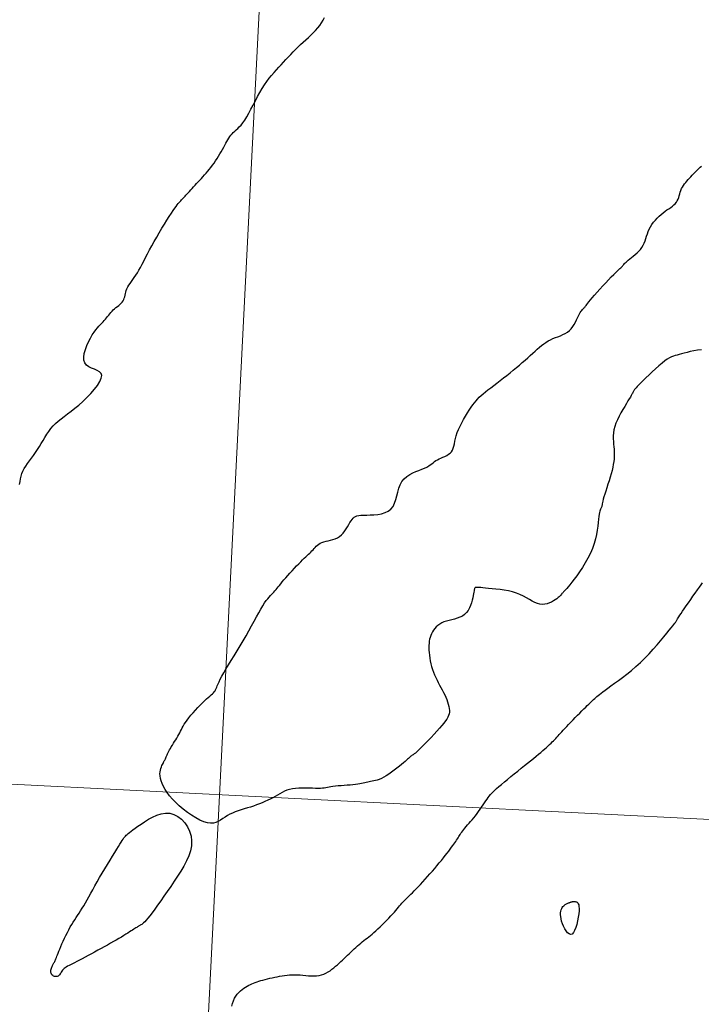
# Model space of a CAD drawing. Header units: millimetres. Extents: x 32690613 to 32693367, y 5343692 to 5344708.
# Tile 535 of 656: x 32692436 to 32692453, y 5344473 to 5344498. Entities that reach past the tile are written whole.
import ezdxf

# ---------------------------------------------------------------- set-up
doc = ezdxf.new("R2010")
doc.units = ezdxf.units.MM
doc.header["$LTSCALE"] = 20
doc.layers.get('0').update_dxf_attribs({"lineweight": 18})
doc.layers.get('Defpoints').update_dxf_attribs({"color": 11, "lineweight": 18})
for name, color, linetype in [('02-DGM_HL_493.00', 102, 'Continuous'), ('02-DGM_HL_493.50', 112, 'Continuous'), ('02-DGM_HL_494.00', 122, 'Continuous')]:
    doc.layers.add(name, color=color, linetype=linetype)

# ---------------------------------------------------------------- blocks, each defined once
blk = doc.blocks.new('A$C78070446')
for p, q in [((4469733.773, 5343068.963), (4469667.482, 5342330.093)), ((4469505.561, 5343027.116), (4470255.144, 5342959.865))]:
    blk.add_line(p, q)

msp = doc.modelspace()

# ---------------------------------------------------------------- linework, layer by layer
at = {"layer": '02-DGM_HL_493.00', "elevation": 493, "flags": 128}
msp.add_lwpolyline([(32692452.821, 5344489.291), (32692452.722, 5344489.281), (32692452.629, 5344489.265), (32692452.542, 5344489.246), (32692452.461, 5344489.225), (32692452.388, 5344489.205), (32692452.322, 5344489.187), (32692452.264, 5344489.172), (32692452.211, 5344489.16), (32692452.163, 5344489.147), (32692452.116, 5344489.133), (32692452.068, 5344489.114), (32692452.017, 5344489.088), (32692451.961, 5344489.055), (32692451.898, 5344489.01), (32692451.827, 5344488.954), (32692451.748, 5344488.888), (32692451.665, 5344488.815), (32692451.582, 5344488.739), (32692451.499, 5344488.662), (32692451.421, 5344488.587), (32692451.35, 5344488.518), (32692451.289, 5344488.457), (32692451.239, 5344488.407), (32692451.201, 5344488.366), (32692451.171, 5344488.334), (32692451.149, 5344488.309), (32692451.134, 5344488.289), (32692451.122, 5344488.273), (32692451.114, 5344488.258), (32692451.106, 5344488.244), (32692451.099, 5344488.229), (32692451.09, 5344488.212), (32692451.079, 5344488.192), (32692451.065, 5344488.167), (32692451.048, 5344488.136), (32692451.027, 5344488.099), (32692451, 5344488.054), (32692450.967, 5344487.999), (32692450.928, 5344487.935), (32692450.884, 5344487.863), (32692450.837, 5344487.784), (32692450.789, 5344487.7), (32692450.743, 5344487.614), (32692450.701, 5344487.525), (32692450.664, 5344487.438), (32692450.634, 5344487.352), (32692450.613, 5344487.27), (32692450.601, 5344487.192), (32692450.595, 5344487.118), (32692450.594, 5344487.046), (32692450.598, 5344486.977), (32692450.603, 5344486.91), (32692450.609, 5344486.845), (32692450.615, 5344486.782), (32692450.619, 5344486.72), (32692450.62, 5344486.659), (32692450.619, 5344486.597), (32692450.615, 5344486.533), (32692450.607, 5344486.468), (32692450.597, 5344486.399), (32692450.582, 5344486.325), (32692450.564, 5344486.247), (32692450.541, 5344486.163), (32692450.516, 5344486.075), (32692450.488, 5344485.985), (32692450.46, 5344485.895), (32692450.432, 5344485.807), (32692450.405, 5344485.724), (32692450.381, 5344485.647), (32692450.36, 5344485.579), (32692450.344, 5344485.521), (32692450.332, 5344485.472), (32692450.323, 5344485.432), (32692450.316, 5344485.399), (32692450.312, 5344485.372), (32692450.307, 5344485.349), (32692450.304, 5344485.331), (32692450.299, 5344485.315), (32692450.293, 5344485.3), (32692450.285, 5344485.285), (32692450.277, 5344485.268), (32692450.268, 5344485.246), (32692450.259, 5344485.219), (32692450.25, 5344485.183), (32692450.241, 5344485.138), (32692450.232, 5344485.082), (32692450.225, 5344485.013), (32692450.216, 5344484.931), (32692450.206, 5344484.84), (32692450.192, 5344484.739), (32692450.173, 5344484.631), (32692450.147, 5344484.517), (32692450.114, 5344484.399), (32692450.071, 5344484.277), (32692450.017, 5344484.154), (32692449.955, 5344484.032), (32692449.888, 5344483.912), (32692449.817, 5344483.796), (32692449.745, 5344483.688), (32692449.675, 5344483.587), (32692449.609, 5344483.497), (32692449.551, 5344483.42), (32692449.501, 5344483.357), (32692449.459, 5344483.307), (32692449.425, 5344483.267), (32692449.397, 5344483.237), (32692449.375, 5344483.213), (32692449.356, 5344483.194), (32692449.34, 5344483.179), (32692449.326, 5344483.164), (32692449.313, 5344483.149), (32692449.3, 5344483.134), (32692449.286, 5344483.117), (32692449.27, 5344483.098), (32692449.251, 5344483.079), (32692449.228, 5344483.057), (32692449.201, 5344483.033), (32692449.168, 5344483.007), (32692449.13, 5344482.979), (32692449.085, 5344482.95), (32692449.036, 5344482.922), (32692448.983, 5344482.898), (32692448.926, 5344482.878), (32692448.866, 5344482.865), (32692448.805, 5344482.86), (32692448.742, 5344482.866), (32692448.679, 5344482.883), (32692448.614, 5344482.91), (32692448.547, 5344482.944), (32692448.477, 5344482.984), (32692448.403, 5344483.026), (32692448.324, 5344483.069), (32692448.239, 5344483.11), (32692448.148, 5344483.147), (32692448.049, 5344483.177), (32692447.946, 5344483.202), (32692447.84, 5344483.222), (32692447.735, 5344483.238), (32692447.632, 5344483.25), (32692447.535, 5344483.259), (32692447.446, 5344483.267), (32692447.368, 5344483.273), (32692447.303, 5344483.279), (32692447.25, 5344483.285), (32692447.207, 5344483.289), (32692447.174, 5344483.292), (32692447.149, 5344483.293), (32692447.13, 5344483.293), (32692447.116, 5344483.29), (32692447.106, 5344483.285), (32692447.098, 5344483.276), (32692447.092, 5344483.265), (32692447.087, 5344483.249), (32692447.083, 5344483.228), (32692447.079, 5344483.202), (32692447.073, 5344483.17), (32692447.067, 5344483.13), (32692447.058, 5344483.083), (32692447.047, 5344483.029), (32692447.032, 5344482.968), (32692447.013, 5344482.903), (32692446.99, 5344482.837), (32692446.962, 5344482.773), (32692446.927, 5344482.711), (32692446.886, 5344482.655), (32692446.838, 5344482.606), (32692446.783, 5344482.567), (32692446.721, 5344482.536), (32692446.655, 5344482.512), (32692446.586, 5344482.492), (32692446.517, 5344482.475), (32692446.448, 5344482.458), (32692446.381, 5344482.44), (32692446.319, 5344482.419), (32692446.262, 5344482.393), (32692446.211, 5344482.364), (32692446.166, 5344482.33), (32692446.125, 5344482.292), (32692446.089, 5344482.253), (32692446.058, 5344482.21), (32692446.03, 5344482.167), (32692446.007, 5344482.122), (32692445.987, 5344482.076), (32692445.97, 5344482.03), (32692445.957, 5344481.982), (32692445.947, 5344481.933), (32692445.941, 5344481.881), (32692445.937, 5344481.827), (32692445.936, 5344481.77), (32692445.938, 5344481.709), (32692445.943, 5344481.645), (32692445.95, 5344481.578), (32692445.96, 5344481.508), (32692445.973, 5344481.437), (32692445.989, 5344481.365), (32692446.008, 5344481.293), (32692446.03, 5344481.221), (32692446.054, 5344481.151), (32692446.082, 5344481.082), (32692446.112, 5344481.016), (32692446.144, 5344480.951), (32692446.176, 5344480.887), (32692446.21, 5344480.824), (32692446.243, 5344480.762), (32692446.276, 5344480.701), (32692446.308, 5344480.639), (32692446.337, 5344480.578), (32692446.365, 5344480.517), (32692446.389, 5344480.457), (32692446.411, 5344480.399), (32692446.429, 5344480.342), (32692446.443, 5344480.287), (32692446.452, 5344480.235), (32692446.456, 5344480.187), (32692446.455, 5344480.141), (32692446.449, 5344480.098), (32692446.436, 5344480.056), (32692446.416, 5344480.013), (32692446.39, 5344479.968), (32692446.355, 5344479.919), (32692446.313, 5344479.865), (32692446.263, 5344479.804), (32692446.204, 5344479.735), (32692446.139, 5344479.661), (32692446.069, 5344479.584), (32692445.996, 5344479.505), (32692445.924, 5344479.428), (32692445.854, 5344479.354), (32692445.788, 5344479.287), (32692445.728, 5344479.228), (32692445.677, 5344479.179), (32692445.633, 5344479.14), (32692445.596, 5344479.109), (32692445.565, 5344479.085), (32692445.539, 5344479.066), (32692445.517, 5344479.051), (32692445.499, 5344479.038), (32692445.483, 5344479.027), (32692445.468, 5344479.016), (32692445.454, 5344479.004), (32692445.438, 5344478.99), (32692445.42, 5344478.973), (32692445.398, 5344478.953), (32692445.372, 5344478.929), (32692445.338, 5344478.899), (32692445.298, 5344478.864), (32692445.249, 5344478.822), (32692445.192, 5344478.775), (32692445.13, 5344478.726), (32692445.065, 5344478.675), (32692444.997, 5344478.624), (32692444.929, 5344478.577), (32692444.862, 5344478.533), (32692444.799, 5344478.496), (32692444.74, 5344478.466), (32692444.686, 5344478.443), (32692444.635, 5344478.425), (32692444.588, 5344478.413), (32692444.545, 5344478.403), (32692444.504, 5344478.396), (32692444.465, 5344478.39), (32692444.428, 5344478.384), (32692444.392, 5344478.377), (32692444.357, 5344478.368), (32692444.32, 5344478.36), (32692444.282, 5344478.35), (32692444.24, 5344478.341), (32692444.194, 5344478.332), (32692444.142, 5344478.323), (32692444.083, 5344478.315), (32692444.017, 5344478.308), (32692443.946, 5344478.301), (32692443.871, 5344478.295), (32692443.794, 5344478.29), (32692443.718, 5344478.284), (32692443.645, 5344478.278), (32692443.577, 5344478.272), (32692443.515, 5344478.265), (32692443.462, 5344478.257), (32692443.416, 5344478.249), (32692443.374, 5344478.24), (32692443.334, 5344478.232), (32692443.293, 5344478.225), (32692443.249, 5344478.22), (32692443.2, 5344478.216), (32692443.142, 5344478.214), (32692443.075, 5344478.215), (32692442.999, 5344478.218), (32692442.917, 5344478.221), (32692442.831, 5344478.224), (32692442.743, 5344478.225), (32692442.656, 5344478.223), (32692442.572, 5344478.217), (32692442.492, 5344478.207), (32692442.418, 5344478.191), (32692442.351, 5344478.169), (32692442.288, 5344478.143), (32692442.228, 5344478.114), (32692442.17, 5344478.082), (32692442.112, 5344478.049), (32692442.055, 5344478.015), (32692441.995, 5344477.981), (32692441.932, 5344477.948), (32692441.866, 5344477.916), (32692441.798, 5344477.885), (32692441.728, 5344477.854), (32692441.655, 5344477.825), (32692441.581, 5344477.798), (32692441.506, 5344477.771), (32692441.429, 5344477.745), (32692441.352, 5344477.721), (32692441.274, 5344477.696), (32692441.197, 5344477.672), (32692441.122, 5344477.647), (32692441.048, 5344477.621), (32692440.978, 5344477.593), (32692440.91, 5344477.562), (32692440.847, 5344477.528), (32692440.788, 5344477.491), (32692440.731, 5344477.452), (32692440.676, 5344477.415), (32692440.619, 5344477.382), (32692440.56, 5344477.356), (32692440.495, 5344477.339), (32692440.424, 5344477.335), (32692440.344, 5344477.345), (32692440.253, 5344477.372), (32692440.155, 5344477.415), (32692440.051, 5344477.47), (32692439.944, 5344477.536), (32692439.837, 5344477.61), (32692439.733, 5344477.69), (32692439.633, 5344477.774), (32692439.542, 5344477.859), (32692439.46, 5344477.944), (32692439.389, 5344478.027), (32692439.327, 5344478.109), (32692439.275, 5344478.188), (32692439.233, 5344478.264), (32692439.199, 5344478.337), (32692439.174, 5344478.405), (32692439.157, 5344478.47), (32692439.148, 5344478.529), (32692439.145, 5344478.584), (32692439.149, 5344478.635), (32692439.157, 5344478.68), (32692439.168, 5344478.722), (32692439.181, 5344478.759), (32692439.196, 5344478.793), (32692439.21, 5344478.822), (32692439.223, 5344478.848), (32692439.234, 5344478.871), (32692439.245, 5344478.892), (32692439.255, 5344478.911), (32692439.264, 5344478.929), (32692439.274, 5344478.947), (32692439.283, 5344478.966), (32692439.292, 5344478.987), (32692439.302, 5344479.009), (32692439.313, 5344479.033), (32692439.324, 5344479.06), (32692439.337, 5344479.089), (32692439.352, 5344479.12), (32692439.368, 5344479.153), (32692439.387, 5344479.189), (32692439.408, 5344479.227), (32692439.432, 5344479.267), (32692439.458, 5344479.31), (32692439.486, 5344479.354), (32692439.514, 5344479.398), (32692439.542, 5344479.443), (32692439.57, 5344479.488), (32692439.596, 5344479.533), (32692439.621, 5344479.576), (32692439.643, 5344479.618), (32692439.664, 5344479.659), (32692439.685, 5344479.701), (32692439.707, 5344479.743), (32692439.731, 5344479.787), (32692439.759, 5344479.834), (32692439.792, 5344479.884), (32692439.831, 5344479.938), (32692439.877, 5344479.998), (32692439.928, 5344480.061), (32692439.984, 5344480.126), (32692440.043, 5344480.192), (32692440.103, 5344480.256), (32692440.162, 5344480.318), (32692440.219, 5344480.376), (32692440.273, 5344480.429), (32692440.321, 5344480.474), (32692440.365, 5344480.514), (32692440.404, 5344480.548), (32692440.439, 5344480.578), (32692440.469, 5344480.605), (32692440.495, 5344480.631), (32692440.517, 5344480.656), (32692440.536, 5344480.681), (32692440.551, 5344480.707), (32692440.565, 5344480.737), (32692440.579, 5344480.77), (32692440.594, 5344480.809), (32692440.613, 5344480.855), (32692440.637, 5344480.909), (32692440.667, 5344480.972), (32692440.706, 5344481.046), (32692440.755, 5344481.132), (32692440.812, 5344481.228), (32692440.876, 5344481.333), (32692440.946, 5344481.446), (32692441.019, 5344481.565), (32692441.095, 5344481.689), (32692441.171, 5344481.815), (32692441.246, 5344481.943), (32692441.319, 5344482.071), (32692441.39, 5344482.197), (32692441.457, 5344482.319), (32692441.522, 5344482.437), (32692441.583, 5344482.549), (32692441.64, 5344482.652), (32692441.694, 5344482.746), (32692441.744, 5344482.828), (32692441.789, 5344482.898), (32692441.831, 5344482.957), (32692441.87, 5344483.007), (32692441.905, 5344483.049), (32692441.938, 5344483.085), (32692441.968, 5344483.117), (32692441.997, 5344483.147), (32692442.024, 5344483.175), (32692442.05, 5344483.205), (32692442.077, 5344483.235), (32692442.103, 5344483.268), (32692442.131, 5344483.304), (32692442.162, 5344483.342), (32692442.195, 5344483.383), (32692442.232, 5344483.429), (32692442.274, 5344483.479), (32692442.322, 5344483.534), (32692442.373, 5344483.592), (32692442.427, 5344483.652), (32692442.484, 5344483.713), (32692442.54, 5344483.774), (32692442.596, 5344483.833), (32692442.65, 5344483.889), (32692442.701, 5344483.94), (32692442.748, 5344483.986), (32692442.79, 5344484.027), (32692442.829, 5344484.063), (32692442.865, 5344484.097), (32692442.898, 5344484.127), (32692442.928, 5344484.157), (32692442.957, 5344484.185), (32692442.984, 5344484.214), (32692443.011, 5344484.243), (32692443.037, 5344484.272), (32692443.064, 5344484.302), (32692443.092, 5344484.33), (32692443.123, 5344484.357), (32692443.157, 5344484.383), (32692443.195, 5344484.405), (32692443.238, 5344484.425), (32692443.287, 5344484.441), (32692443.34, 5344484.455), (32692443.397, 5344484.468), (32692443.455, 5344484.482), (32692443.514, 5344484.498), (32692443.572, 5344484.518), (32692443.628, 5344484.544), (32692443.681, 5344484.577), (32692443.729, 5344484.618), (32692443.774, 5344484.665), (32692443.814, 5344484.716), (32692443.851, 5344484.771), (32692443.884, 5344484.825), (32692443.916, 5344484.878), (32692443.944, 5344484.928), (32692443.971, 5344484.972), (32692443.997, 5344485.009), (32692444.023, 5344485.039), (32692444.052, 5344485.063), (32692444.084, 5344485.081), (32692444.122, 5344485.095), (32692444.168, 5344485.105), (32692444.223, 5344485.112), (32692444.29, 5344485.115), (32692444.369, 5344485.118), (32692444.457, 5344485.12), (32692444.551, 5344485.126), (32692444.647, 5344485.136), (32692444.742, 5344485.153), (32692444.831, 5344485.18), (32692444.911, 5344485.218), (32692444.979, 5344485.271), (32692445.032, 5344485.338), (32692445.072, 5344485.418), (32692445.103, 5344485.508), (32692445.129, 5344485.602), (32692445.154, 5344485.699), (32692445.181, 5344485.794), (32692445.215, 5344485.883), (32692445.258, 5344485.964), (32692445.313, 5344486.033), (32692445.379, 5344486.091), (32692445.453, 5344486.139), (32692445.531, 5344486.181), (32692445.61, 5344486.216), (32692445.688, 5344486.247), (32692445.762, 5344486.275), (32692445.828, 5344486.303), (32692445.885, 5344486.331), (32692445.933, 5344486.359), (32692445.974, 5344486.387), (32692446.012, 5344486.414), (32692446.046, 5344486.441), (32692446.08, 5344486.468), (32692446.115, 5344486.492), (32692446.154, 5344486.516), (32692446.197, 5344486.537), (32692446.243, 5344486.558), (32692446.292, 5344486.579), (32692446.341, 5344486.601), (32692446.389, 5344486.625), (32692446.434, 5344486.652), (32692446.473, 5344486.683), (32692446.507, 5344486.719), (32692446.533, 5344486.76), (32692446.553, 5344486.808), (32692446.569, 5344486.86), (32692446.583, 5344486.919), (32692446.596, 5344486.982), (32692446.611, 5344487.05), (32692446.63, 5344487.123), (32692446.655, 5344487.2), (32692446.687, 5344487.281), (32692446.725, 5344487.365), (32692446.768, 5344487.45), (32692446.814, 5344487.534), (32692446.862, 5344487.617), (32692446.911, 5344487.696), (32692446.959, 5344487.771), (32692447.005, 5344487.839), (32692447.048, 5344487.899), (32692447.089, 5344487.954), (32692447.129, 5344488.003), (32692447.169, 5344488.049), (32692447.212, 5344488.092), (32692447.258, 5344488.136), (32692447.308, 5344488.181), (32692447.365, 5344488.228), (32692447.43, 5344488.28), (32692447.5, 5344488.334), (32692447.576, 5344488.393), (32692447.656, 5344488.453), (32692447.738, 5344488.516), (32692447.822, 5344488.58), (32692447.906, 5344488.646), (32692447.989, 5344488.711), (32692448.069, 5344488.777), (32692448.148, 5344488.842), (32692448.223, 5344488.907), (32692448.296, 5344488.97), (32692448.367, 5344489.032), (32692448.435, 5344489.092), (32692448.499, 5344489.15), (32692448.561, 5344489.206), (32692448.62, 5344489.259), (32692448.677, 5344489.31), (32692448.732, 5344489.357), (32692448.787, 5344489.401), (32692448.841, 5344489.442), (32692448.896, 5344489.48), (32692448.952, 5344489.515), (32692449.01, 5344489.545), (32692449.071, 5344489.573), (32692449.134, 5344489.598), (32692449.197, 5344489.623), (32692449.26, 5344489.648), (32692449.322, 5344489.674), (32692449.381, 5344489.704), (32692449.436, 5344489.738), (32692449.487, 5344489.779), (32692449.533, 5344489.825), (32692449.574, 5344489.878), (32692449.61, 5344489.933), (32692449.642, 5344489.99), (32692449.67, 5344490.047), (32692449.696, 5344490.102), (32692449.719, 5344490.152), (32692449.741, 5344490.197), (32692449.762, 5344490.234), (32692449.781, 5344490.264), (32692449.799, 5344490.288), (32692449.816, 5344490.308), (32692449.832, 5344490.324), (32692449.847, 5344490.338), (32692449.86, 5344490.351), (32692449.873, 5344490.364), (32692449.884, 5344490.378), (32692449.897, 5344490.393), (32692449.911, 5344490.413), (32692449.928, 5344490.437), (32692449.951, 5344490.467), (32692449.98, 5344490.504), (32692450.017, 5344490.55), (32692450.064, 5344490.605), (32692450.12, 5344490.67), (32692450.186, 5344490.744), (32692450.257, 5344490.822), (32692450.331, 5344490.903), (32692450.406, 5344490.984), (32692450.478, 5344491.061), (32692450.546, 5344491.132), (32692450.607, 5344491.194), (32692450.658, 5344491.245), (32692450.7, 5344491.286), (32692450.734, 5344491.318), (32692450.762, 5344491.343), (32692450.784, 5344491.363), (32692450.802, 5344491.379), (32692450.817, 5344491.392), (32692450.83, 5344491.405), (32692450.841, 5344491.419), (32692450.853, 5344491.433), (32692450.866, 5344491.449), (32692450.88, 5344491.467), (32692450.898, 5344491.486), (32692450.919, 5344491.508), (32692450.945, 5344491.532), (32692450.976, 5344491.559), (32692451.014, 5344491.588), (32692451.056, 5344491.621), (32692451.102, 5344491.656), (32692451.15, 5344491.695), (32692451.197, 5344491.736), (32692451.242, 5344491.78), (32692451.284, 5344491.827), (32692451.321, 5344491.877), (32692451.352, 5344491.93), (32692451.377, 5344491.985), (32692451.399, 5344492.042), (32692451.418, 5344492.1), (32692451.437, 5344492.16), (32692451.457, 5344492.22), (32692451.479, 5344492.28), (32692451.506, 5344492.339), (32692451.537, 5344492.398), (32692451.574, 5344492.456), (32692451.614, 5344492.511), (32692451.659, 5344492.565), (32692451.705, 5344492.616), (32692451.754, 5344492.664), (32692451.804, 5344492.71), (32692451.854, 5344492.751), (32692451.904, 5344492.789), (32692451.953, 5344492.823), (32692452.001, 5344492.855), (32692452.046, 5344492.887), (32692452.088, 5344492.917), (32692452.126, 5344492.949), (32692452.16, 5344492.981), (32692452.189, 5344493.017), (32692452.213, 5344493.055), (32692452.232, 5344493.096), (32692452.248, 5344493.139), (32692452.262, 5344493.183), (32692452.275, 5344493.229), (32692452.289, 5344493.274), (32692452.304, 5344493.318), (32692452.321, 5344493.361), (32692452.342, 5344493.402), (32692452.367, 5344493.442), (32692452.395, 5344493.48), (32692452.425, 5344493.517), (32692452.456, 5344493.554), (32692452.489, 5344493.59), (32692452.522, 5344493.626), (32692452.556, 5344493.661), (32692452.589, 5344493.698), (32692452.622, 5344493.734), (32692452.655, 5344493.77), (32692452.688, 5344493.805), (32692452.721, 5344493.839), (32692452.755, 5344493.871), (32692452.79, 5344493.901), (32692452.825, 5344493.929)], dxfattribs=at)
msp.add_lwpolyline([(32692439.394, 5344477.589), (32692439.499, 5344477.56), (32692439.599, 5344477.508), (32692439.691, 5344477.436), (32692439.772, 5344477.347), (32692439.841, 5344477.245), (32692439.894, 5344477.132), (32692439.93, 5344477.012), (32692439.945, 5344476.888), (32692439.939, 5344476.763), (32692439.914, 5344476.637), (32692439.872, 5344476.51), (32692439.815, 5344476.383), (32692439.748, 5344476.255), (32692439.671, 5344476.127), (32692439.588, 5344475.999), (32692439.503, 5344475.87), (32692439.416, 5344475.742), (32692439.33, 5344475.616), (32692439.245, 5344475.493), (32692439.164, 5344475.376), (32692439.086, 5344475.266), (32692439.014, 5344475.165), (32692438.948, 5344475.075), (32692438.889, 5344474.998), (32692438.839, 5344474.935), (32692438.796, 5344474.886), (32692438.76, 5344474.847), (32692438.73, 5344474.817), (32692438.704, 5344474.796), (32692438.683, 5344474.78), (32692438.665, 5344474.769), (32692438.648, 5344474.76), (32692438.634, 5344474.751), (32692438.62, 5344474.744), (32692438.605, 5344474.736), (32692438.591, 5344474.727), (32692438.575, 5344474.717), (32692438.557, 5344474.706), (32692438.536, 5344474.693), (32692438.513, 5344474.678), (32692438.485, 5344474.66), (32692438.454, 5344474.639), (32692438.419, 5344474.616), (32692438.379, 5344474.59), (32692438.335, 5344474.562), (32692438.286, 5344474.531), (32692438.232, 5344474.498), (32692438.174, 5344474.463), (32692438.11, 5344474.426), (32692438.042, 5344474.387), (32692437.97, 5344474.346), (32692437.895, 5344474.304), (32692437.817, 5344474.26), (32692437.738, 5344474.216), (32692437.657, 5344474.172), (32692437.575, 5344474.127), (32692437.494, 5344474.082), (32692437.413, 5344474.038), (32692437.334, 5344473.995), (32692437.257, 5344473.953), (32692437.183, 5344473.913), (32692437.114, 5344473.876), (32692437.049, 5344473.842), (32692436.99, 5344473.812), (32692436.937, 5344473.786), (32692436.889, 5344473.763), (32692436.848, 5344473.742), (32692436.811, 5344473.724), (32692436.778, 5344473.705), (32692436.75, 5344473.687), (32692436.726, 5344473.669), (32692436.704, 5344473.648), (32692436.685, 5344473.625), (32692436.669, 5344473.601), (32692436.653, 5344473.576), (32692436.638, 5344473.552), (32692436.624, 5344473.529), (32692436.608, 5344473.508), (32692436.591, 5344473.49), (32692436.572, 5344473.476), (32692436.55, 5344473.467), (32692436.527, 5344473.464), (32692436.503, 5344473.464), (32692436.478, 5344473.469), (32692436.455, 5344473.478), (32692436.435, 5344473.49), (32692436.417, 5344473.506), (32692436.403, 5344473.525), (32692436.394, 5344473.547), (32692436.39, 5344473.571), (32692436.39, 5344473.596), (32692436.392, 5344473.622), (32692436.398, 5344473.648), (32692436.405, 5344473.674), (32692436.413, 5344473.699), (32692436.422, 5344473.722), (32692436.431, 5344473.742), (32692436.44, 5344473.761), (32692436.449, 5344473.778), (32692436.459, 5344473.795), (32692436.468, 5344473.812), (32692436.477, 5344473.829), (32692436.486, 5344473.847), (32692436.496, 5344473.867), (32692436.506, 5344473.89), (32692436.516, 5344473.915), (32692436.527, 5344473.944), (32692436.54, 5344473.977), (32692436.555, 5344474.015), (32692436.571, 5344474.057), (32692436.591, 5344474.106), (32692436.613, 5344474.16), (32692436.639, 5344474.221), (32692436.668, 5344474.287), (32692436.7, 5344474.358), (32692436.734, 5344474.43), (32692436.769, 5344474.504), (32692436.805, 5344474.577), (32692436.843, 5344474.648), (32692436.88, 5344474.716), (32692436.917, 5344474.78), (32692436.954, 5344474.84), (32692436.991, 5344474.898), (32692437.028, 5344474.954), (32692437.065, 5344475.01), (32692437.103, 5344475.067), (32692437.141, 5344475.126), (32692437.18, 5344475.188), (32692437.219, 5344475.254), (32692437.26, 5344475.325), (32692437.303, 5344475.401), (32692437.348, 5344475.481), (32692437.395, 5344475.566), (32692437.446, 5344475.657), (32692437.5, 5344475.753), (32692437.558, 5344475.855), (32692437.62, 5344475.962), (32692437.686, 5344476.073), (32692437.753, 5344476.185), (32692437.819, 5344476.296), (32692437.884, 5344476.403), (32692437.946, 5344476.505), (32692438.003, 5344476.598), (32692438.054, 5344476.681), (32692438.097, 5344476.752), (32692438.133, 5344476.811), (32692438.164, 5344476.861), (32692438.191, 5344476.902), (32692438.214, 5344476.936), (32692438.235, 5344476.965), (32692438.254, 5344476.99), (32692438.274, 5344477.012), (32692438.295, 5344477.033), (32692438.318, 5344477.055), (32692438.345, 5344477.078), (32692438.378, 5344477.104), (32692438.416, 5344477.133), (32692438.463, 5344477.168), (32692438.52, 5344477.209), (32692438.587, 5344477.258), (32692438.666, 5344477.314), (32692438.755, 5344477.375), (32692438.852, 5344477.436), (32692438.955, 5344477.493), (32692439.063, 5344477.541), (32692439.174, 5344477.576), (32692439.284, 5344477.594)], close=True, dxfattribs=at)
at = {"layer": '02-DGM_HL_493.50', "elevation": 493.5, "flags": 128}
for points in [[(32692435.598, 5344485.893), (32692435.611, 5344485.966), (32692435.625, 5344486.035), (32692435.64, 5344486.101), (32692435.659, 5344486.165), (32692435.684, 5344486.229), (32692435.717, 5344486.293), (32692435.756, 5344486.357), (32692435.8, 5344486.423), (32692435.848, 5344486.489), (32692435.899, 5344486.557), (32692435.95, 5344486.626), (32692436.002, 5344486.698), (32692436.052, 5344486.772), (32692436.1, 5344486.848), (32692436.147, 5344486.925), (32692436.192, 5344487.003), (32692436.238, 5344487.081), (32692436.286, 5344487.158), (32692436.335, 5344487.232), (32692436.389, 5344487.303), (32692436.446, 5344487.371), (32692436.509, 5344487.433), (32692436.577, 5344487.493), (32692436.65, 5344487.552), (32692436.729, 5344487.611), (32692436.812, 5344487.673), (32692436.901, 5344487.74), (32692436.994, 5344487.814), (32692437.093, 5344487.896), (32692437.195, 5344487.988), (32692437.298, 5344488.088), (32692437.397, 5344488.191), (32692437.487, 5344488.294), (32692437.565, 5344488.394), (32692437.625, 5344488.488), (32692437.663, 5344488.572), (32692437.675, 5344488.642), (32692437.659, 5344488.697), (32692437.618, 5344488.739), (32692437.56, 5344488.772), (32692437.492, 5344488.802), (32692437.419, 5344488.831), (32692437.35, 5344488.864), (32692437.29, 5344488.905), (32692437.246, 5344488.959), (32692437.223, 5344489.028), (32692437.22, 5344489.109), (32692437.233, 5344489.2), (32692437.26, 5344489.297), (32692437.296, 5344489.396), (32692437.34, 5344489.492), (32692437.387, 5344489.584), (32692437.435, 5344489.667), (32692437.481, 5344489.738), (32692437.524, 5344489.798), (32692437.565, 5344489.848), (32692437.603, 5344489.892), (32692437.64, 5344489.93), (32692437.674, 5344489.964), (32692437.707, 5344489.997), (32692437.738, 5344490.029), (32692437.767, 5344490.062), (32692437.795, 5344490.096), (32692437.823, 5344490.131), (32692437.85, 5344490.166), (32692437.877, 5344490.201), (32692437.906, 5344490.235), (32692437.935, 5344490.268), (32692437.966, 5344490.299), (32692437.999, 5344490.329), (32692438.034, 5344490.357), (32692438.068, 5344490.384), (32692438.102, 5344490.411), (32692438.135, 5344490.438), (32692438.165, 5344490.465), (32692438.191, 5344490.495), (32692438.213, 5344490.525), (32692438.23, 5344490.559), (32692438.243, 5344490.594), (32692438.254, 5344490.631), (32692438.263, 5344490.67), (32692438.272, 5344490.71), (32692438.282, 5344490.751), (32692438.295, 5344490.793), (32692438.312, 5344490.835), (32692438.334, 5344490.878), (32692438.36, 5344490.921), (32692438.39, 5344490.966), (32692438.423, 5344491.013), (32692438.459, 5344491.063), (32692438.497, 5344491.116), (32692438.535, 5344491.173), (32692438.575, 5344491.235), (32692438.614, 5344491.301), (32692438.653, 5344491.373), (32692438.694, 5344491.45), (32692438.737, 5344491.533), (32692438.782, 5344491.621), (32692438.83, 5344491.714), (32692438.881, 5344491.812), (32692438.937, 5344491.916), (32692438.998, 5344492.025), (32692439.062, 5344492.137), (32692439.128, 5344492.249), (32692439.194, 5344492.36), (32692439.26, 5344492.467), (32692439.322, 5344492.568), (32692439.381, 5344492.66), (32692439.433, 5344492.741), (32692439.479, 5344492.81), (32692439.518, 5344492.867), (32692439.552, 5344492.914), (32692439.581, 5344492.952), (32692439.607, 5344492.984), (32692439.63, 5344493.011), (32692439.651, 5344493.035), (32692439.671, 5344493.057), (32692439.691, 5344493.078), (32692439.711, 5344493.1), (32692439.732, 5344493.123), (32692439.754, 5344493.147), (32692439.778, 5344493.172), (32692439.802, 5344493.198), (32692439.829, 5344493.227), (32692439.858, 5344493.258), (32692439.889, 5344493.292), (32692439.922, 5344493.328), (32692439.958, 5344493.366), (32692439.994, 5344493.406), (32692440.032, 5344493.447), (32692440.071, 5344493.49), (32692440.111, 5344493.532), (32692440.151, 5344493.576), (32692440.191, 5344493.619), (32692440.231, 5344493.663), (32692440.271, 5344493.707), (32692440.311, 5344493.752), (32692440.351, 5344493.799), (32692440.391, 5344493.847), (32692440.43, 5344493.897), (32692440.47, 5344493.95), (32692440.51, 5344494.004), (32692440.549, 5344494.061), (32692440.587, 5344494.119), (32692440.624, 5344494.178), (32692440.661, 5344494.237), (32692440.695, 5344494.294), (32692440.728, 5344494.351), (32692440.758, 5344494.406), (32692440.786, 5344494.457), (32692440.812, 5344494.507), (32692440.837, 5344494.553), (32692440.862, 5344494.597), (32692440.886, 5344494.639), (32692440.912, 5344494.677), (32692440.938, 5344494.714), (32692440.967, 5344494.747), (32692440.998, 5344494.779), (32692441.032, 5344494.81), (32692441.069, 5344494.842), (32692441.108, 5344494.878), (32692441.149, 5344494.919), (32692441.193, 5344494.967), (32692441.239, 5344495.025), (32692441.287, 5344495.093), (32692441.337, 5344495.174), (32692441.389, 5344495.266), (32692441.443, 5344495.365), (32692441.498, 5344495.47), (32692441.555, 5344495.577), (32692441.612, 5344495.685), (32692441.67, 5344495.789), (32692441.729, 5344495.889), (32692441.788, 5344495.981), (32692441.847, 5344496.067), (32692441.906, 5344496.147), (32692441.966, 5344496.221), (32692442.026, 5344496.292), (32692442.085, 5344496.36), (32692442.145, 5344496.426), (32692442.205, 5344496.491), (32692442.266, 5344496.556), (32692442.326, 5344496.621), (32692442.386, 5344496.685), (32692442.447, 5344496.75), (32692442.509, 5344496.813), (32692442.571, 5344496.876), (32692442.634, 5344496.938), (32692442.698, 5344496.999), (32692442.763, 5344497.059), (32692442.828, 5344497.119), (32692442.893, 5344497.178), (32692442.957, 5344497.237), (32692443.018, 5344497.297), (32692443.077, 5344497.357), (32692443.132, 5344497.419), (32692443.182, 5344497.483), (32692443.227, 5344497.548), (32692443.267, 5344497.614), (32692443.303, 5344497.68)], [(32692440.964, 5344472.715), (32692440.981, 5344472.787), (32692441.003, 5344472.854), (32692441.03, 5344472.915), (32692441.062, 5344472.97), (32692441.099, 5344473.019), (32692441.138, 5344473.063), (32692441.179, 5344473.103), (32692441.222, 5344473.138), (32692441.265, 5344473.169), (32692441.308, 5344473.197), (32692441.349, 5344473.222), (32692441.389, 5344473.244), (32692441.429, 5344473.264), (32692441.469, 5344473.283), (32692441.51, 5344473.3), (32692441.552, 5344473.316), (32692441.597, 5344473.331), (32692441.644, 5344473.346), (32692441.694, 5344473.361), (32692441.747, 5344473.376), (32692441.803, 5344473.391), (32692441.861, 5344473.406), (32692441.92, 5344473.421), (32692441.981, 5344473.435), (32692442.043, 5344473.448), (32692442.105, 5344473.461), (32692442.167, 5344473.473), (32692442.229, 5344473.483), (32692442.292, 5344473.493), (32692442.355, 5344473.5), (32692442.419, 5344473.506), (32692442.484, 5344473.51), (32692442.551, 5344473.511), (32692442.618, 5344473.509), (32692442.687, 5344473.505), (32692442.757, 5344473.499), (32692442.828, 5344473.492), (32692442.898, 5344473.486), (32692442.967, 5344473.482), (32692443.035, 5344473.48), (32692443.101, 5344473.483), (32692443.165, 5344473.491), (32692443.225, 5344473.506), (32692443.283, 5344473.526), (32692443.338, 5344473.551), (32692443.391, 5344473.58), (32692443.442, 5344473.613), (32692443.49, 5344473.648), (32692443.537, 5344473.686), (32692443.583, 5344473.724), (32692443.627, 5344473.763), (32692443.67, 5344473.802), (32692443.713, 5344473.842), (32692443.755, 5344473.881), (32692443.797, 5344473.921), (32692443.838, 5344473.961), (32692443.879, 5344474.001), (32692443.921, 5344474.041), (32692443.963, 5344474.081), (32692444.005, 5344474.121), (32692444.047, 5344474.161), (32692444.09, 5344474.199), (32692444.132, 5344474.237), (32692444.173, 5344474.274), (32692444.215, 5344474.309), (32692444.256, 5344474.343), (32692444.296, 5344474.375), (32692444.336, 5344474.406), (32692444.376, 5344474.437), (32692444.417, 5344474.469), (32692444.459, 5344474.502), (32692444.503, 5344474.538), (32692444.55, 5344474.577), (32692444.599, 5344474.619), (32692444.651, 5344474.667), (32692444.706, 5344474.718), (32692444.762, 5344474.773), (32692444.818, 5344474.828), (32692444.873, 5344474.885), (32692444.927, 5344474.94), (32692444.977, 5344474.994), (32692445.024, 5344475.045), (32692445.066, 5344475.092), (32692445.104, 5344475.136), (32692445.138, 5344475.177), (32692445.17, 5344475.214), (32692445.199, 5344475.25), (32692445.227, 5344475.283), (32692445.255, 5344475.315), (32692445.283, 5344475.346), (32692445.311, 5344475.376), (32692445.341, 5344475.406), (32692445.372, 5344475.437), (32692445.406, 5344475.469), (32692445.442, 5344475.503), (32692445.48, 5344475.541), (32692445.523, 5344475.582), (32692445.568, 5344475.628), (32692445.618, 5344475.679), (32692445.671, 5344475.734), (32692445.727, 5344475.793), (32692445.785, 5344475.856), (32692445.844, 5344475.921), (32692445.905, 5344475.988), (32692445.965, 5344476.057), (32692446.026, 5344476.126), (32692446.085, 5344476.195), (32692446.143, 5344476.264), (32692446.199, 5344476.332), (32692446.253, 5344476.398), (32692446.304, 5344476.461), (32692446.353, 5344476.522), (32692446.398, 5344476.58), (32692446.44, 5344476.634), (32692446.477, 5344476.683), (32692446.511, 5344476.729), (32692446.542, 5344476.77), (32692446.57, 5344476.809), (32692446.595, 5344476.845), (32692446.618, 5344476.878), (32692446.639, 5344476.91), (32692446.658, 5344476.94), (32692446.676, 5344476.969), (32692446.694, 5344476.998), (32692446.711, 5344477.026), (32692446.729, 5344477.055), (32692446.748, 5344477.084), (32692446.769, 5344477.114), (32692446.792, 5344477.146), (32692446.818, 5344477.179), (32692446.848, 5344477.215), (32692446.88, 5344477.252), (32692446.915, 5344477.292), (32692446.953, 5344477.335), (32692446.992, 5344477.379), (32692447.032, 5344477.426), (32692447.073, 5344477.475), (32692447.113, 5344477.526), (32692447.154, 5344477.58), (32692447.194, 5344477.634), (32692447.233, 5344477.69), (32692447.271, 5344477.745), (32692447.308, 5344477.799), (32692447.343, 5344477.85), (32692447.376, 5344477.899), (32692447.407, 5344477.944), (32692447.437, 5344477.985), (32692447.465, 5344478.023), (32692447.495, 5344478.059), (32692447.526, 5344478.094), (32692447.562, 5344478.131), (32692447.602, 5344478.17), (32692447.65, 5344478.214), (32692447.706, 5344478.262), (32692447.771, 5344478.318), (32692447.844, 5344478.379), (32692447.923, 5344478.444), (32692448.007, 5344478.513), (32692448.094, 5344478.583), (32692448.182, 5344478.653), (32692448.268, 5344478.723), (32692448.352, 5344478.79), (32692448.432, 5344478.854), (32692448.507, 5344478.915), (32692448.578, 5344478.972), (32692448.645, 5344479.026), (32692448.707, 5344479.077), (32692448.765, 5344479.124), (32692448.818, 5344479.169), (32692448.867, 5344479.211), (32692448.911, 5344479.25), (32692448.952, 5344479.287), (32692448.989, 5344479.322), (32692449.024, 5344479.356), (32692449.056, 5344479.388), (32692449.086, 5344479.419), (32692449.116, 5344479.45), (32692449.144, 5344479.48), (32692449.172, 5344479.511), (32692449.201, 5344479.542), (32692449.231, 5344479.575), (32692449.262, 5344479.61), (32692449.296, 5344479.647), (32692449.333, 5344479.687), (32692449.374, 5344479.731), (32692449.419, 5344479.779), (32692449.469, 5344479.831), (32692449.523, 5344479.887), (32692449.579, 5344479.945), (32692449.636, 5344480.003), (32692449.694, 5344480.062), (32692449.75, 5344480.119), (32692449.804, 5344480.173), (32692449.854, 5344480.224), (32692449.899, 5344480.269), (32692449.94, 5344480.31), (32692449.977, 5344480.346), (32692450.011, 5344480.379), (32692450.043, 5344480.409), (32692450.072, 5344480.437), (32692450.099, 5344480.463), (32692450.126, 5344480.487), (32692450.153, 5344480.511), (32692450.18, 5344480.535), (32692450.211, 5344480.561), (32692450.246, 5344480.589), (32692450.286, 5344480.621), (32692450.334, 5344480.657), (32692450.391, 5344480.699), (32692450.459, 5344480.748), (32692450.538, 5344480.805), (32692450.627, 5344480.869), (32692450.725, 5344480.94), (32692450.83, 5344481.018), (32692450.94, 5344481.103), (32692451.053, 5344481.194), (32692451.167, 5344481.292), (32692451.281, 5344481.396), (32692451.393, 5344481.505), (32692451.501, 5344481.616), (32692451.605, 5344481.729), (32692451.703, 5344481.839), (32692451.793, 5344481.945), (32692451.875, 5344482.043), (32692451.948, 5344482.132), (32692452.009, 5344482.208), (32692452.059, 5344482.27), (32692452.098, 5344482.319), (32692452.128, 5344482.357), (32692452.15, 5344482.385), (32692452.166, 5344482.407), (32692452.178, 5344482.424), (32692452.187, 5344482.437), (32692452.194, 5344482.45), (32692452.202, 5344482.463), (32692452.211, 5344482.479), (32692452.222, 5344482.498), (32692452.236, 5344482.522), (32692452.254, 5344482.552), (32692452.277, 5344482.588), (32692452.307, 5344482.634), (32692452.343, 5344482.688), (32692452.387, 5344482.753), (32692452.438, 5344482.826), (32692452.493, 5344482.905), (32692452.551, 5344482.987), (32692452.609, 5344483.069), (32692452.666, 5344483.15), (32692452.721, 5344483.226), (32692452.771, 5344483.295), (32692452.815, 5344483.356), (32692452.853, 5344483.408)]]:
    msp.add_lwpolyline(points, dxfattribs=at)
at = {"layer": '02-DGM_HL_494.00', "elevation": 494, "flags": 128}
msp.add_lwpolyline([(32692449.291, 5344474.863), (32692449.277, 5344474.922), (32692449.268, 5344474.977), (32692449.265, 5344475.026), (32692449.266, 5344475.072), (32692449.272, 5344475.112), (32692449.281, 5344475.148), (32692449.294, 5344475.18), (32692449.308, 5344475.208), (32692449.325, 5344475.232), (32692449.343, 5344475.252), (32692449.361, 5344475.268), (32692449.38, 5344475.282), (32692449.399, 5344475.294), (32692449.418, 5344475.303), (32692449.435, 5344475.311), (32692449.452, 5344475.318), (32692449.466, 5344475.324), (32692449.479, 5344475.329), (32692449.491, 5344475.334), (32692449.502, 5344475.338), (32692449.513, 5344475.342), (32692449.523, 5344475.345), (32692449.533, 5344475.349), (32692449.544, 5344475.352), (32692449.555, 5344475.355), (32692449.567, 5344475.358), (32692449.58, 5344475.36), (32692449.593, 5344475.362), (32692449.607, 5344475.362), (32692449.621, 5344475.362), (32692449.637, 5344475.359), (32692449.652, 5344475.355), (32692449.668, 5344475.349), (32692449.684, 5344475.339), (32692449.698, 5344475.324), (32692449.711, 5344475.303), (32692449.722, 5344475.273), (32692449.729, 5344475.234), (32692449.732, 5344475.184), (32692449.731, 5344475.121), (32692449.724, 5344475.045), (32692449.712, 5344474.96), (32692449.695, 5344474.871), (32692449.674, 5344474.783), (32692449.649, 5344474.7), (32692449.62, 5344474.629), (32692449.589, 5344474.574), (32692449.554, 5344474.539), (32692449.518, 5344474.529), (32692449.48, 5344474.542), (32692449.442, 5344474.572), (32692449.405, 5344474.617), (32692449.371, 5344474.672), (32692449.339, 5344474.734), (32692449.313, 5344474.799)], close=True, dxfattribs=at)

# ---------------------------------------------------------------- block references
at = {"layer": 'Defpoints', "rotation": 2.237485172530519}
msp.add_blockref('A$C78070446', (28434719.524, -168960.664), dxfattribs=at)

doc.saveas('drawing.dxf')
